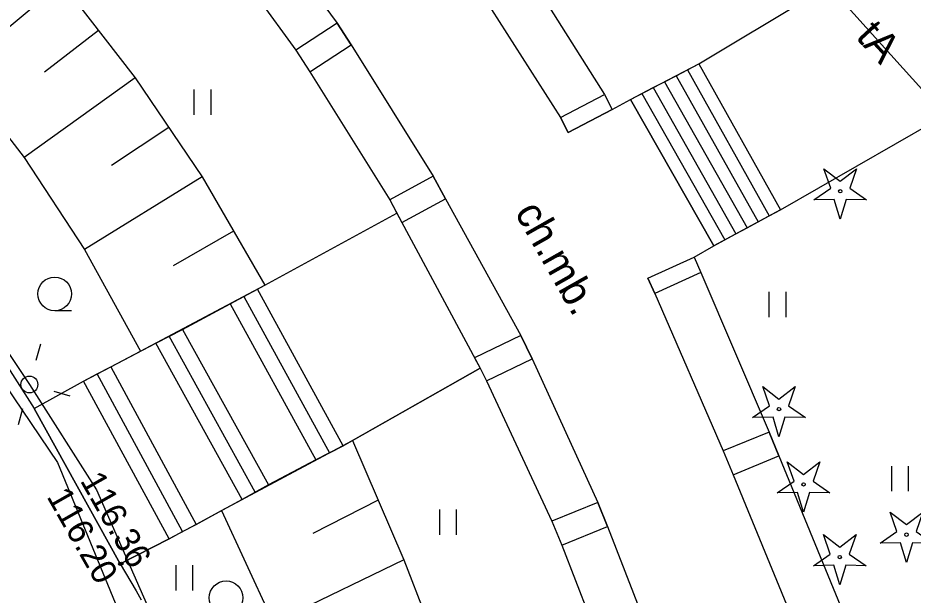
# Model space of a CAD drawing. Extents: x 6434771 to 6436222, y 5663454 to 5664782.
# Drawn here: x 6435552.95 to 6435579.54, y 5664192.22 to 5664209.37 of the extents above; entities that cross this region are included whole.
import ezdxf

# ---------------------------------------------------------------- set-up
doc = ezdxf.new("R2010")
doc.units = 0
for name, color, linetype in [('Warstwa 1', 7, 'Continuous'), ('Warstwa 10', 7, 'Continuous'), ('Warstwa 12', 7, 'Continuous'), ('Warstwa 13', 7, 'Continuous'), ('Warstwa 2', 7, 'Continuous'), ('Warstwa 20', 7, 'Continuous'), ('Warstwa 21', 7, 'Continuous'), ('Warstwa 25', 7, 'Continuous'), ('Warstwa 36', 7, 'Continuous'), ('Warstwa 4', 7, 'Continuous'), ('Warstwa 5', 7, 'Continuous'), ('Warstwa 6', 7, 'Continuous'), ('Warstwa 9', 7, 'Continuous')]:
    doc.layers.add(name, color=color, linetype=linetype)

msp = doc.modelspace()

# ---------------------------------------------------------------- linework, layer by layer
at = {"layer": 'Warstwa 1'}
for points in [[(6435561.622, 5664207.766), (6435562.845, 5664208.568), (6435562.427, 5664209.21), (6435561.201, 5664208.411)], [(6435574.193, 5664195.796), (6435575.556, 5664196.353), (6435575.265, 5664197.063), (6435573.904, 5664196.505)], [(6435569.105, 5664193.702), (6435570.466, 5664194.254), (6435570.177, 5664194.97), (6435568.812, 5664194.419)]]:
    msp.add_lwpolyline(points, close=True, dxfattribs=at)
for points in [[(6435570.607, 5664206.649), (6435569.298, 5664205.965), (6435569.067, 5664206.408), (6435570.375, 5664207.092), (6435570.607, 5664206.649)], [(6435564.356, 5664203.293), (6435565.649, 5664203.991), (6435565.285, 5664204.666), (6435563.994, 5664203.968), (6435564.356, 5664203.293)], [(6435573.241, 5664201.806), (6435571.874, 5664201.182), (6435571.666, 5664201.637), (6435573.034, 5664202.26)], [(6435573.034, 5664202.26), (6435573.241, 5664201.806)], [(6435566.513, 5664199.273), (6435566.684, 5664198.957), (6435566.867, 5664198.587), (6435568.221, 5664199.235), (6435567.888, 5664199.929), (6435566.513, 5664199.273)]]:
    msp.add_lwpolyline(points, dxfattribs=at)
at = {"layer": 'Warstwa 10'}
for p, q in [((6435554.25, 5664210.405), (6435551.131, 5664207.81)), ((6435554.25, 5664210.405), (6435556.432, 5664207.594)), ((6435555.341, 5664209), (6435553.736, 5664207.757)), ((6435551.136, 5664207.804), (6435553.131, 5664205.219)), ((6435556.432, 5664207.594), (6435553.131, 5664205.219)), ((6435556.432, 5664207.594), (6435558.421, 5664204.643)), ((6435557.426, 5664206.118), (6435555.727, 5664204.987)), ((6435553.131, 5664205.219), (6435554.923, 5664202.489)), ((6435558.421, 5664204.643), (6435554.923, 5664202.489)), ((6435558.421, 5664204.643), (6435560.284, 5664201.428)), ((6435559.352, 5664203.035), (6435557.555, 5664202.007)), ((6435554.923, 5664202.489), (6435556.591, 5664199.466)), ((6435556.591, 5664199.466), (6435560.284, 5664201.428)), ((6435558.992, 5664194.728), (6435562.889, 5664196.816)), ((6435562.889, 5664196.816), (6435564.416, 5664193.27)), ((6435563.652, 5664195.043), (6435561.708, 5664194.052)), ((6435558.992, 5664194.728), (6435560.536, 5664191.396)), ((6435564.416, 5664193.27), (6435560.536, 5664191.396)), ((6435564.416, 5664193.27), (6435565.45, 5664190.601))]:
    msp.add_line(p, q, dxfattribs=at)
for points in [[(6435576.593, 5664203.963), (6435577.095, 5664204.31), (6435576.893, 5664204.886), (6435577.378, 5664204.516), (6435577.863, 5664204.886), (6435577.661, 5664204.31), (6435578.163, 5664203.963), (6435577.553, 5664203.977), (6435577.378, 5664203.393), (6435577.203, 5664203.977)], [(6435574.774, 5664197.491), (6435575.276, 5664197.838), (6435575.074, 5664198.414), (6435575.559, 5664198.044), (6435576.044, 5664198.414), (6435575.842, 5664197.838), (6435576.344, 5664197.491), (6435575.734, 5664197.505), (6435575.559, 5664196.921), (6435575.384, 5664197.505)], [(6435575.503, 5664195.252), (6435576.005, 5664195.599), (6435575.803, 5664196.175), (6435576.288, 5664195.805), (6435576.773, 5664196.175), (6435576.571, 5664195.599), (6435577.073, 5664195.252), (6435576.463, 5664195.266), (6435576.288, 5664194.682), (6435576.113, 5664195.266)], [(6435578.562, 5664193.758), (6435579.064, 5664194.105), (6435578.862, 5664194.681), (6435579.347, 5664194.311), (6435579.832, 5664194.681), (6435579.63, 5664194.105), (6435580.132, 5664193.758), (6435579.522, 5664193.772), (6435579.347, 5664193.188), (6435579.172, 5664193.772)], [(6435576.58, 5664193.091), (6435577.082, 5664193.438), (6435576.88, 5664194.014), (6435577.365, 5664193.644), (6435577.85, 5664194.014), (6435577.648, 5664193.438), (6435578.15, 5664193.091), (6435577.54, 5664193.105), (6435577.365, 5664192.521), (6435577.19, 5664193.105)]]:
    msp.add_lwpolyline(points, close=True, dxfattribs=at)
for centre in [(6435577.378, 5664204.218), (6435575.559, 5664197.746), (6435576.288, 5664195.507), (6435579.347, 5664194.013), (6435577.365, 5664193.346)]:
    msp.add_circle(centre, 0.05, dxfattribs=at)
at = {"layer": 'Warstwa 12'}
for points in [[(6435503.249, 5664267.763), (6435514.923, 5664246.142), (6435515.125, 5664245.757), (6435515.683, 5664245.762), (6435521.734, 5664245.296), (6435535.424, 5664243.314), (6435546.097, 5664238.403), (6435561.446, 5664228.608), (6435561.622, 5664228.402), (6435565.561, 5664223.816), (6435577.417, 5664209.906), (6435585.662, 5664200.753), (6435585.823, 5664200.227), (6435585.985, 5664199.701), (6435588.86, 5664190.319)], [(6435543.14, 5664211.79), (6435542.47, 5664211.12), (6435549.4, 5664203.14), (6435554.12, 5664196.16), (6435556.361, 5664190.713)], [(6435543.59, 5664211.57), (6435548.935, 5664205.011), (6435553.287, 5664198.478), (6435555.279, 5664195.344), (6435557.325, 5664190.699)]]:
    msp.add_lwpolyline(points, dxfattribs=at)
at = {"layer": 'Warstwa 2'}
msp.add_circle((6435553.287, 5664198.478), 0.25, dxfattribs=at)
at = {"layer": 'Warstwa 20'}
for p, q in [((6435554.25, 5664210.405), (6435556.432, 5664207.594)), ((6435556.432, 5664207.594), (6435558.421, 5664204.643)), ((6435558.421, 5664204.643), (6435560.284, 5664201.428)), ((6435562.889, 5664196.816), (6435564.416, 5664193.27)), ((6435564.416, 5664193.27), (6435565.45, 5664190.601))]:
    msp.add_line(p, q, dxfattribs=at)
at = {"layer": 'Warstwa 21'}
for p, q in [((6435551.136, 5664207.804), (6435553.131, 5664205.219)), ((6435553.131, 5664205.219), (6435554.923, 5664202.489)), ((6435554.923, 5664202.489), (6435556.591, 5664199.466)), ((6435558.992, 5664194.728), (6435560.536, 5664191.396))]:
    msp.add_line(p, q, dxfattribs=at)
at = {"layer": 'Warstwa 25'}
for centre in [(6435555.983, 5664193.145), (6435556.023, 5664193.155)]:
    msp.add_circle(centre, 0.045, dxfattribs=at)
at = {"layer": 'Warstwa 36'}
for p, q in [((6435572.836, 5664207.831), (6435575.271, 5664203.49)), ((6435572.162, 5664207.476), (6435574.609, 5664203.131)), ((6435572.499, 5664207.654), (6435574.94, 5664203.31)), ((6435571.825, 5664207.298), (6435574.279, 5664202.952)), ((6435571.487, 5664207.121), (6435573.948, 5664202.772))]:
    msp.add_line(p, q, dxfattribs=at)
for points in [[(6435571.15, 5664206.943), (6435573.173, 5664208.009), (6435575.601, 5664203.669), (6435573.618, 5664202.593)], [(6435554.898, 5664198.579), (6435555.703, 5664198.999), (6435557.042, 5664199.703), (6435557.837, 5664200.113), (6435559.256, 5664200.876), (6435560.061, 5664201.307), (6435564.209, 5664203.567), (6435566.684, 5664198.957), (6435562.605, 5664196.656), (6435561.8, 5664196.235), (6435560.391, 5664195.492), (6435559.606, 5664195.062), (6435558.237, 5664194.318), (6435557.442, 5664193.888), (6435555.983, 5664193.145), (6435553.428, 5664197.766)]]:
    msp.add_lwpolyline(points, close=True, dxfattribs=at)
for points in [[(6435559.659, 5664201.091), (6435562.203, 5664196.446)], [(6435562.605, 5664196.656), (6435560.061, 5664201.307)], [(6435559.256, 5664200.876), (6435561.8, 5664196.235)], [(6435557.837, 5664200.113), (6435560.391, 5664195.492)], [(6435559.999, 5664195.277), (6435557.439, 5664199.908)], [(6435559.606, 5664195.062), (6435557.042, 5664199.703)], [(6435555.703, 5664198.999), (6435558.237, 5664194.318)], [(6435557.839, 5664194.103), (6435555.301, 5664198.789)], [(6435557.442, 5664193.888), (6435554.898, 5664198.579)]]:
    msp.add_lwpolyline(points, dxfattribs=at)
at = {"layer": 'Warstwa 4'}
for points in [[(6435553.489, 5664199.2), (6435553.623, 5664199.682)], [(6435554.009, 5664198.276), (6435554.491, 5664198.142)], [(6435553.085, 5664197.756), (6435552.951, 5664197.274)]]:
    msp.add_lwpolyline(points, dxfattribs=at)
at = {"layer": 'Warstwa 5'}
for p, q in [((6435558.572, 5664212.05), (6435561.201, 5664208.411)), ((6435567.559, 5664211.547), (6435570.375, 5664207.092)), ((6435573.173, 5664208.009), (6435577.666, 5664210.704)), ((6435561.201, 5664208.411), (6435561.622, 5664207.766)), ((6435572.836, 5664207.831), (6435573.173, 5664208.009)), ((6435561.622, 5664207.766), (6435563.994, 5664203.968)), ((6435572.499, 5664207.654), (6435572.836, 5664207.831)), ((6435571.825, 5664207.299), (6435572.162, 5664207.476)), ((6435572.162, 5664207.476), (6435572.499, 5664207.654)), ((6435558.185, 5664206.491), (6435558.185, 5664207.241)), ((6435558.685, 5664206.491), (6435558.685, 5664207.241)), ((6435571.487, 5664207.121), (6435571.825, 5664207.299)), ((6435570.375, 5664207.092), (6435570.607, 5664206.649)), ((6435570.607, 5664206.649), (6435571.15, 5664206.943)), ((6435571.15, 5664206.943), (6435571.487, 5664207.121)), ((6435575.601, 5664203.669), (6435581.291, 5664206.931)), ((6435563.994, 5664203.968), (6435564.209, 5664203.567)), ((6435560.284, 5664201.428), (6435564.209, 5664203.567)), ((6435574.94, 5664203.31), (6435575.271, 5664203.49)), ((6435575.271, 5664203.49), (6435575.601, 5664203.669)), ((6435574.609, 5664203.131), (6435574.94, 5664203.31)), ((6435550.08, 5664202.947), (6435553.428, 5664197.766)), ((6435573.948, 5664202.772), (6435574.279, 5664202.952)), ((6435574.279, 5664202.952), (6435574.609, 5664203.131)), ((6435573.618, 5664202.593), (6435573.948, 5664202.772)), ((6435573.034, 5664202.26), (6435573.618, 5664202.593)), ((6435573.034, 5664202.26), (6435573.241, 5664201.806)), ((6435573.241, 5664201.806), (6435575.265, 5664197.063)), ((6435560.061, 5664201.307), (6435560.284, 5664201.428)), ((6435559.256, 5664200.876), (6435559.659, 5664201.092)), ((6435559.659, 5664201.092), (6435560.061, 5664201.307)), ((6435575.27, 5664200.478), (6435575.27, 5664201.228)), ((6435575.77, 5664200.478), (6435575.77, 5664201.228)), ((6435557.837, 5664200.113), (6435559.256, 5664200.876)), ((6435557.439, 5664199.908), (6435557.837, 5664200.113)), ((6435557.042, 5664199.703), (6435557.439, 5664199.908)), ((6435555.703, 5664198.999), (6435556.591, 5664199.466)), ((6435556.591, 5664199.466), (6435557.042, 5664199.703)), ((6435555.301, 5664198.789), (6435555.703, 5664198.999)), ((6435562.889, 5664196.816), (6435566.684, 5664198.957)), ((6435566.684, 5664198.957), (6435566.867, 5664198.587)), ((6435554.898, 5664198.579), (6435555.301, 5664198.789)), ((6435553.428, 5664197.766), (6435554.898, 5664198.579)), ((6435566.867, 5664198.587), (6435568.812, 5664194.419)), ((6435562.605, 5664196.656), (6435562.889, 5664196.816)), ((6435575.265, 5664197.063), (6435575.556, 5664196.353)), ((6435562.203, 5664196.446), (6435562.605, 5664196.656)), ((6435561.8, 5664196.235), (6435562.203, 5664196.446)), ((6435575.556, 5664196.353), (6435577.395, 5664191.868)), ((6435560.391, 5664195.492), (6435561.8, 5664196.235)), ((6435578.907, 5664195.302), (6435578.907, 5664196.052)), ((6435579.407, 5664195.302), (6435579.407, 5664196.052)), ((6435559.999, 5664195.277), (6435560.391, 5664195.492)), ((6435559.606, 5664195.062), (6435559.999, 5664195.277)), ((6435558.992, 5664194.728), (6435559.606, 5664195.062)), ((6435558.237, 5664194.318), (6435558.992, 5664194.728)), ((6435565.478, 5664194.012), (6435565.478, 5664194.762)), ((6435565.978, 5664194.012), (6435565.978, 5664194.762)), ((6435568.812, 5664194.419), (6435569.105, 5664193.702)), ((6435557.839, 5664194.103), (6435558.237, 5664194.318)), ((6435555.983, 5664193.145), (6435557.442, 5664193.888)), ((6435557.442, 5664193.888), (6435557.839, 5664194.103)), ((6435569.105, 5664193.702), (6435570.331, 5664190.542)), ((6435555.983, 5664193.145), (6435556.145, 5664192.88)), ((6435557.647, 5664192.356), (6435557.647, 5664193.106)), ((6435558.147, 5664192.356), (6435558.147, 5664193.106)), ((6435556.145, 5664192.88), (6435556.304, 5664192.613)), ((6435556.304, 5664192.613), (6435556.459, 5664192.344)), ((6435556.459, 5664192.344), (6435556.612, 5664192.074))]:
    msp.add_line(p, q, dxfattribs=at)
at = {"layer": 'Warstwa 6'}
msp.add_line((6435554.539, 5664200.669), (6435554.039, 5664200.669), dxfattribs=at)
for centre in [(6435554.039, 5664201.169), (6435559.131, 5664192.137)]:
    msp.add_circle(centre, 0.5, dxfattribs=at)
at = {"layer": 'Warstwa 9'}
for p, q in [((6435559.774, 5664212.897), (6435562.427, 5664209.21)), ((6435566.317, 5664210.73), (6435569.067, 5664206.408)), ((6435573.173, 5664208.009), (6435577.666, 5664210.704)), ((6435562.427, 5664209.21), (6435562.845, 5664208.568)), ((6435562.845, 5664208.568), (6435565.285, 5664204.666)), ((6435573.173, 5664208.009), (6435575.601, 5664203.669)), ((6435570.607, 5664206.649), (6435571.15, 5664206.943)), ((6435571.15, 5664206.943), (6435573.618, 5664202.593)), ((6435575.601, 5664203.669), (6435581.291, 5664206.931)), ((6435569.298, 5664205.965), (6435570.607, 5664206.649)), ((6435569.067, 5664206.408), (6435569.298, 5664205.965)), ((6435565.285, 5664204.666), (6435565.649, 5664203.991)), ((6435565.649, 5664203.991), (6435567.888, 5664199.929)), ((6435550.08, 5664202.947), (6435553.428, 5664197.766)), ((6435573.034, 5664202.26), (6435573.618, 5664202.593)), ((6435571.666, 5664201.637), (6435573.034, 5664202.26)), ((6435571.666, 5664201.637), (6435571.874, 5664201.182)), ((6435571.874, 5664201.182), (6435573.904, 5664196.505)), ((6435567.888, 5664199.929), (6435568.221, 5664199.235)), ((6435568.221, 5664199.235), (6435570.177, 5664194.97)), ((6435553.428, 5664197.766), (6435555.983, 5664193.145)), ((6435573.904, 5664196.505), (6435574.193, 5664195.796)), ((6435574.193, 5664195.796), (6435576.004, 5664191.407)), ((6435570.177, 5664194.97), (6435570.466, 5664194.254)), ((6435570.466, 5664194.254), (6435571.918, 5664190.523)), ((6435555.983, 5664193.145), (6435556.145, 5664192.88)), ((6435556.145, 5664192.88), (6435556.304, 5664192.613)), ((6435556.304, 5664192.613), (6435556.459, 5664192.344)), ((6435556.459, 5664192.344), (6435556.612, 5664192.074))]:
    msp.add_line(p, q, dxfattribs=at)

# ---------------------------------------------------------------- texts
at = {"layer": 'Warstwa 13'}
msp.add_text('tA', height=0.9, rotation=312.6974, dxfattribs=at).set_placement((6435577.81, 5664208.79))
at = {"layer": 'Warstwa 25'}
for s, p in [('116.36', (6435554.779, 5664195.62)), ('116.20', (6435553.786, 5664195.146))]:
    msp.add_text(s, height=0.75, rotation=299.6225, dxfattribs=at).set_placement(p)
at = {"layer": 'Warstwa 9'}
msp.add_text('ch.mb.', height=0.9, rotation=299.5538, dxfattribs=at).set_placement((6435567.689, 5664203.594))

doc.saveas('drawing.dxf')
